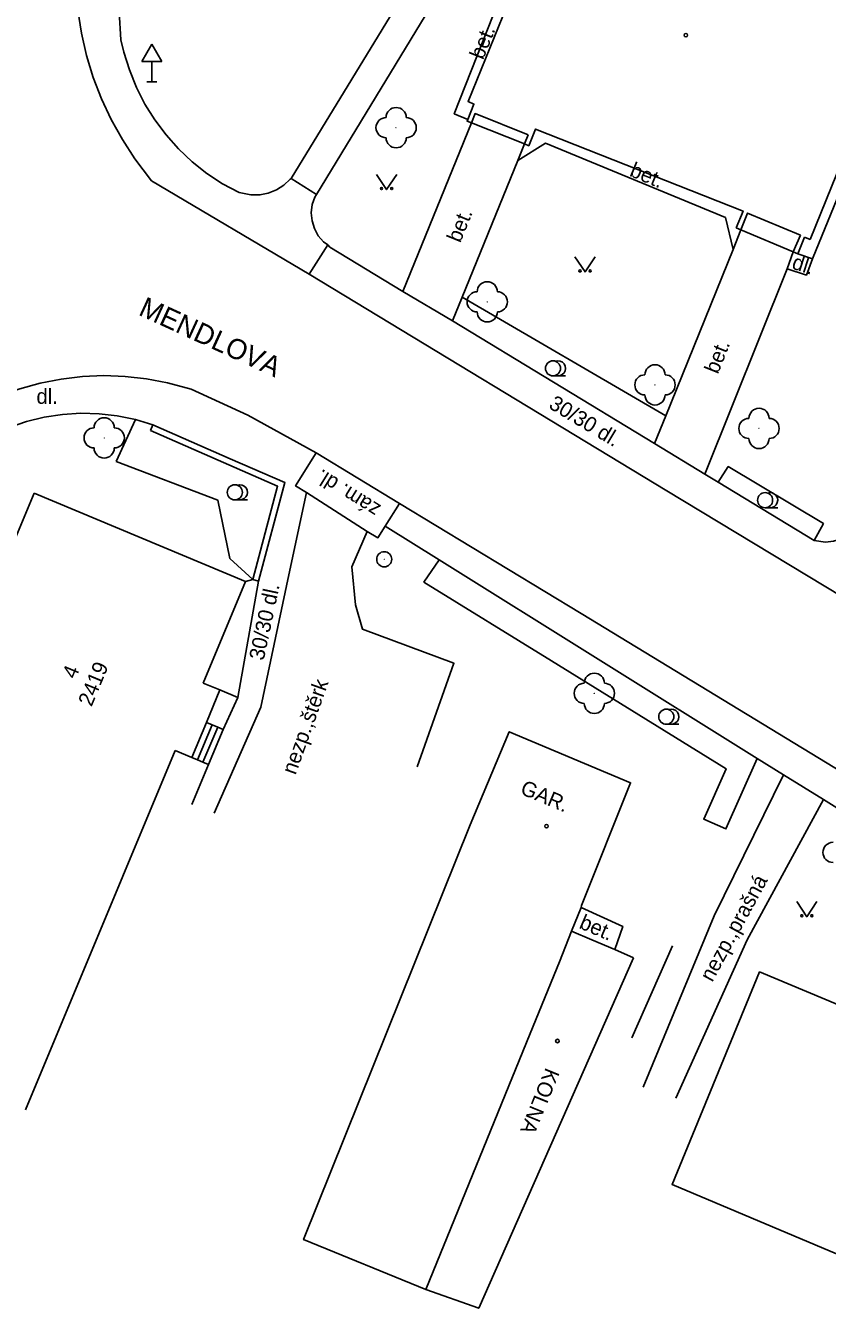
# Model space of a CAD drawing. Extents: x -584400 to -581602, y -1210894 to -1208793.
# Drawn here: x -582560.6 to -582520.8, y -1210011 to -1209947.1 of the extents above; entities that cross this region are included whole.
import ezdxf

# ---------------------------------------------------------------- set-up
doc = ezdxf.new("R2010")
doc.units = 0
for name, color, linetype in [('BUDOVY_MĚŘ', 7, 'Continuous'), ('MAP_ZN_BP', 7, 'Continuous'), ('NÁZVY_ULIC_TOK_SMĚR', 7, 'Continuous'), ('POMOC_POPIS', 7, 'Continuous'), ('ROZHRANÍ_PLOCH', 7, 'Continuous'), ('ZELEŇ', 7, 'Continuous'), ('ZN_BUDOV', 7, 'Continuous'), ('ZN_DOPLŇKOVÉ', 7, 'Continuous'), ('ZN_KULTUR', 7, 'Continuous'), ('Č_POPIS_EVID', 7, 'Continuous')]:
    doc.layers.add(name, color=color, linetype=linetype)

msp = doc.modelspace()

# ---------------------------------------------------------------- linework, layer by layer
at = {"layer": 'BUDOVY_MĚŘ'}
for points in [[(-582526.81, -1209942.69), (-582534.13, -1209939.75), (-582538.65, -1209950.89), (-582538.36, -1209951.01), (-582538.67, -1209951.78), (-582538.7, -1209951.85), (-582538.48, -1209951.94)], [(-582517.17, -1209946.58), (-582521.68, -1209957.72)], [(-582535.67, -1209952.53), (-582538.3, -1209951.48), (-582538.48, -1209951.94)], [(-582538.48, -1209951.94), (-582535.86, -1209952.99)], [(-582535.86, -1209952.99), (-582535.64, -1209953.08), (-582535.31, -1209952.25), (-582525.01, -1209956.32), (-582525.36, -1209957.15)], [(-582535.67, -1209952.53), (-582535.86, -1209952.99)], [(-582522.17, -1209957.51), (-582524.79, -1209956.42), (-582525.13, -1209957.25)], [(-582525.13, -1209957.25), (-582525.36, -1209957.15)], [(-582522.52, -1209958.34), (-582525.13, -1209957.25)], [(-582522.17, -1209957.51), (-582522.52, -1209958.34)], [(-582521.96, -1209957.61), (-582522.3, -1209958.44), (-582522.52, -1209958.34)], [(-582521.96, -1209957.61), (-582521.68, -1209957.72)], [(-582566.49, -1209998.43), (-582571.11, -1209996.5), (-582560.17, -1209970.31)], [(-582560.17, -1209970.31), (-582549.69, -1209974.69)], [(-582549.69, -1209974.69), (-582551.79, -1209979.73)], [(-582550.96, -1209980.07), (-582551.79, -1209979.73)], [(-582551.63, -1209981.69), (-582550.96, -1209980.07)], [(-582552.35, -1209983.42), (-582551.63, -1209981.69)], [(-582533.02, -1209990.77), (-582530.59, -1209984.68), (-582536.61, -1209982.15), (-582538.55, -1209986.76)], [(-582555.78, -1209989.31), (-582553.18, -1209983.08)], [(-582553.18, -1209983.08), (-582552.35, -1209983.42)], [(-582538.55, -1209986.76), (-582546.81, -1210007.34), (-582540.74, -1210009.81)], [(-582555.78, -1209989.31), (-582560.6, -1210000.9)], [(-582533.02, -1209990.77), (-582533.05, -1209990.86), (-582533.52, -1209992.04), (-582534.12, -1209993.56)], [(-582530.44, -1209993.36), (-582531.38, -1209992.95), (-582532.51, -1209992.47)], [(-582530.44, -1209993.36), (-582538.12, -1210010.74), (-582540.74, -1210009.81)], [(-582540.74, -1210009.81), (-582535.58, -1209997.11), (-582534.12, -1209993.56)], [(-582516.94, -1209996.19), (-582517.36, -1209996.01), (-582517.59, -1209995.92), (-582517.91, -1209996.69), (-582524.19, -1209994.06), (-582528.53, -1210004.6), (-582513.29, -1210011.04), (-582508.93, -1210000.46), (-582515.28, -1209997.79), (-582514.95, -1209997.02), (-582515.02, -1209996.99), (-582515.61, -1209996.75)]]:
    msp.add_lwpolyline(points, dxfattribs=at)
at = {"layer": 'MAP_ZN_BP'}
for radius in [0.375, 0.0005]:
    msp.add_circle((-582542.81, -1209973.591), radius, dxfattribs=at)
at = {"layer": 'ROZHRANÍ_PLOCH'}
for points in [[(-582547.43, -1209954.7), (-582534.07, -1209932.81)], [(-582555.87, -1209947.83), (-582555.95, -1209946.44), (-582555.95, -1209945.04), (-582555.87, -1209943.65), (-582555.71, -1209942.26), (-582555.47, -1209940.88), (-582555.16, -1209939.52), (-582554.63, -1209937.77)], [(-582557.01, -1209938.54), (-582557.39, -1209939.61), (-582557.69, -1209940.71), (-582557.91, -1209941.83), (-582558.06, -1209942.96), (-582558.12, -1209944.09), (-582558.1, -1209945.23), (-582558.01, -1209946.36), (-582557.83, -1209947.49), (-582557.58, -1209948.6), (-582557.24, -1209949.69), (-582556.84, -1209950.75), (-582556.36, -1209951.78), (-582555.8, -1209952.77), (-582555.18, -1209953.73), (-582554.36, -1209954.81)], [(-582536.85, -1209945.16), (-582539.3, -1209944.17), (-582546.17, -1209955.49)], [(-582538.67, -1209951.78), (-582539.34, -1209951.49), (-582536.85, -1209945.16)], [(-582516.48, -1209946.23), (-582521.56, -1209958.68)], [(-582550.01, -1209955.4), (-582550.83, -1209954.96), (-582551.61, -1209954.45), (-582552.33, -1209953.87), (-582553.01, -1209953.23), (-582553.63, -1209952.54), (-582554.19, -1209951.8), (-582554.68, -1209951.01), (-582555.1, -1209950.18), (-582555.45, -1209949.32), (-582555.73, -1209948.43), (-582555.87, -1209947.83)], [(-582538.48, -1209951.94), (-582541.89, -1209960.31)], [(-582536.19, -1209953.81), (-582534.81, -1209952.95), (-582525.89, -1209956.64), (-582525.51, -1209958.22)], [(-582536.19, -1209953.81), (-582535.86, -1209952.99)], [(-582539.42, -1209961.76), (-582538.94, -1209960.59), (-582536.19, -1209953.81)], [(-582554.36, -1209954.81), (-582546.53, -1209959.45)], [(-582547.47, -1209954.73), (-582547.79, -1209955.03), (-582548.15, -1209955.26), (-582548.56, -1209955.43), (-582548.98, -1209955.52), (-582549.42, -1209955.52), (-582550.01, -1209955.4)], [(-582547.47, -1209954.73), (-582547.43, -1209954.7)], [(-582547.43, -1209954.7), (-582546.17, -1209955.49)], [(-582546.17, -1209955.49), (-582546.26, -1209955.62), (-582546.38, -1209956), (-582546.43, -1209956.4), (-582546.39, -1209956.8), (-582546.27, -1209957.19), (-582546.08, -1209957.54), (-582545.82, -1209957.85), (-582545.61, -1209958)], [(-582525.51, -1209958.22), (-582525.13, -1209957.25)], [(-582545.61, -1209958), (-582546.53, -1209959.45)], [(-582545.61, -1209958), (-582545.51, -1209958.11)], [(-582541.89, -1209960.31), (-582545.51, -1209958.11)], [(-582529.41, -1209967.85), (-582528.85, -1209966.47), (-582525.51, -1209958.22)], [(-582522.52, -1209958.34), (-582522.83, -1209959.18)], [(-582522.3, -1209958.44), (-582521.56, -1209958.68)], [(-582521.56, -1209958.68), (-582521.87, -1209959.49), (-582522.83, -1209959.18)], [(-582546.53, -1209959.45), (-582528.79, -1209970.19), (-582488.65, -1209994.44), (-582474.47, -1210003.08)], [(-582522.83, -1209959.18), (-582526.91, -1209969.37)], [(-582541.89, -1209960.31), (-582539.42, -1209961.76)], [(-582529.41, -1209967.85), (-582539.42, -1209961.76)], [(-582513.16, -1209961.71), (-582519.21, -1209971.8), (-582519.47, -1209972.12), (-582519.78, -1209972.38), (-582520.14, -1209972.57), (-582520.52, -1209972.69), (-582520.93, -1209972.74), (-582521.49, -1209972.66), (-582526.25, -1209969.76), (-582526.91, -1209969.37)], [(-582569.41, -1209972.59), (-582568.93, -1209971.65), (-582568.37, -1209970.74), (-582567.75, -1209969.88), (-582567.07, -1209969.07), (-582566.33, -1209968.32), (-582565.53, -1209967.62), (-582564.68, -1209966.98), (-582563.79, -1209966.41), (-582562.86, -1209965.91), (-582561.89, -1209965.48), (-582560.89, -1209965.13), (-582559.87, -1209964.85), (-582558.83, -1209964.65), (-582557.77, -1209964.53), (-582556.72, -1209964.48), (-582555.66, -1209964.52), (-582554.6, -1209964.64), (-582553.56, -1209964.83), (-582552.39, -1209965.16)], [(-582549.58, -1209966.45), (-582552.39, -1209965.16)], [(-582555.15, -1209966.66), (-582556.05, -1209966.48), (-582556.95, -1209966.37), (-582557.86, -1209966.35), (-582558.77, -1209966.41), (-582559.67, -1209966.54), (-582560.56, -1209966.76), (-582561.42, -1209967.05), (-582562.26, -1209967.41), (-582563.06, -1209967.85), (-582563.82, -1209968.36), (-582564.53, -1209968.93), (-582565.19, -1209969.56), (-582565.79, -1209970.24), (-582566.33, -1209970.98), (-582566.66, -1209971.51)], [(-582554.28, -1209966.92), (-582555.15, -1209966.66)], [(-582549.58, -1209966.45), (-582546.19, -1209968.31)], [(-582529.41, -1209967.85), (-582526.91, -1209969.37)], [(-582546.19, -1209968.31), (-582547.21, -1209969.95), (-582546.67, -1209970.28)], [(-582546.19, -1209968.31), (-582542.05, -1209970.82)], [(-582546.67, -1209970.28), (-582547.54, -1209974.36)], [(-582546.67, -1209970.28), (-582543.65, -1209972.22)], [(-582542.05, -1209970.82), (-582542.76, -1209971.94)], [(-582533.05, -1209976.28), (-582542.05, -1209970.82)], [(-582543.65, -1209972.22), (-582544.42, -1209973.96), (-582544.24, -1209975.85), (-582543.88, -1209977.06), (-582539.35, -1209978.75), (-582541.18, -1209983.88)], [(-582543.65, -1209972.22), (-582543.12, -1209972.52), (-582542.76, -1209971.94)], [(-582523, -1209984.28), (-582524.31, -1209983.47), (-582540.09, -1209973.62), (-582542.76, -1209971.94)], [(-582547.54, -1209974.36), (-582548.93, -1209980.92), (-582551.25, -1209986.18)], [(-582549.04, -1209974.67), (-582550.07, -1209980.44)], [(-582549.33, -1209974.59), (-582549.69, -1209974.69)], [(-582533.05, -1209976.28), (-582505.59, -1209992.98), (-582479.86, -1210008.62)], [(-582550.07, -1209980.44), (-582550.96, -1209980.07)], [(-582550.07, -1209980.44), (-582550.8, -1209982.03)], [(-582551.52, -1209983.77), (-582552.35, -1209985.76)], [(-582523, -1209984.28), (-582526.44, -1209991.28), (-582529.96, -1209999.78)], [(-582523, -1209984.28), (-582521.03, -1209985.5)], [(-582528.34, -1210000.32), (-582524.81, -1209992.46), (-582521.03, -1209985.5)], [(-582516.28, -1209994.6), (-582514.24, -1209989.75), (-582521.03, -1209985.5)], [(-582533.05, -1209990.86), (-582530.98, -1209991.8), (-582531.38, -1209992.95)]]:
    msp.add_lwpolyline(points, dxfattribs=at)
at = {"layer": 'ZELEŇ'}
for points in [[(-582538.94, -1209960.59), (-582528.85, -1209966.47)], [(-582556.11, -1209968.74), (-582555.15, -1209966.66)], [(-582556.11, -1209968.74), (-582551.06, -1209970.66), (-582550.47, -1209973.55)], [(-582521.49, -1209972.66), (-582521.03, -1209971.82), (-582525.75, -1209968.99), (-582526.25, -1209969.76)], [(-582550.47, -1209973.55), (-582549.33, -1209974.59)], [(-582540.09, -1209973.62), (-582540.84, -1209974.72), (-582534.52, -1209978.63)], [(-582524.31, -1209983.47), (-582525.86, -1209986.97), (-582526.96, -1209986.48), (-582525.85, -1209983.99), (-582534.52, -1209978.63)]]:
    msp.add_lwpolyline(points, dxfattribs=at)
for centre in [(-582542.22, -1209952.18), (-582537.7, -1209960.82), (-582529.38, -1209964.94), (-582524.22, -1209967.1), (-582556.7, -1209967.57), (-582532.39, -1209980.24)]:
    msp.add_circle(centre, 0.0005, dxfattribs=at)
for centre, start, end in [((-582542.22, -1209951.68), 0, 179.99999), ((-582542.72, -1209952.18), 89.99999, 269.99999), ((-582541.72, -1209952.18), 270, 89.99999), ((-582542.22, -1209952.68), 179.99999, 359.99999), ((-582538.2, -1209960.82), 89.99999, 269.99999), ((-582537.7, -1209960.32), 0, 179.99999), ((-582537.2, -1209960.82), 270, 89.99999), ((-582537.7, -1209961.32), 179.99999, 359.99999), ((-582529.38, -1209964.44), 0, 179.99999), ((-582529.88, -1209964.94), 89.99999, 269.99999), ((-582528.88, -1209964.94), 270, 89.99999), ((-582529.38, -1209965.44), 179.99999, 359.99999), ((-582524.22, -1209966.6), 0, 179.99999), ((-582556.7, -1209967.07), 0, 179.99999), ((-582524.72, -1209967.1), 89.99999, 269.99999), ((-582523.72, -1209967.1), 270, 89.99999), ((-582557.2, -1209967.57), 89.99999, 269.99999), ((-582556.2, -1209967.57), 270, 89.99999), ((-582556.7, -1209968.07), 179.99999, 359.99999), ((-582524.22, -1209967.6), 179.99999, 359.99999), ((-582532.39, -1209979.74), 0, 179.99999), ((-582532.89, -1209980.24), 89.99999, 269.99999), ((-582531.89, -1209980.24), 270, 89.99999), ((-582532.39, -1209980.74), 179.99999, 359.99999), ((-582520.55, -1209988.13), 89.99999, 269.99999)]:
    msp.add_arc(centre, 0.5, start, end, dxfattribs=at)
at = {"layer": 'ZN_BUDOV'}
for centre in [(-582527.85, -1209947.59), (-582534.76, -1209986.83), (-582534.22, -1209997.49)]:
    msp.add_circle(centre, 0.0875, dxfattribs=at)
at = {"layer": 'ZN_DOPLŇKOVÉ'}
for p, q in [((-582554.34, -1209948.034), (-582554.84, -1209948.9)), ((-582554.34, -1209948.034), (-582553.84, -1209948.9)), ((-582554.84, -1209948.9), (-582553.84, -1209948.9)), ((-582554.34, -1209949.9), (-582554.34, -1209948.9)), ((-582554.59, -1209949.9), (-582554.09, -1209949.9))]:
    msp.add_line(p, q, dxfattribs=at)
for points in [[(-582554.28, -1209966.92), (-582554.4, -1209967.2)], [(-582549.33, -1209974.59), (-582548.1, -1209969.97), (-582554.4, -1209967.2)], [(-582554.28, -1209966.92), (-582550.45, -1209968.61)], [(-582550.45, -1209968.61), (-582547.74, -1209969.79), (-582549.04, -1209974.67)], [(-582549.33, -1209974.59), (-582549.04, -1209974.67)], [(-582552.07, -1209983.54), (-582551.35, -1209981.8)], [(-582551.8, -1209983.65), (-582551.07, -1209981.92)], [(-582550.8, -1209982.03), (-582551.52, -1209983.77), (-582551.8, -1209983.65)], [(-582551.35, -1209981.8), (-582551.63, -1209981.69)], [(-582551.07, -1209981.92), (-582551.35, -1209981.8)], [(-582550.8, -1209982.03), (-582551.07, -1209981.92)], [(-582552.07, -1209983.54), (-582552.35, -1209983.42)], [(-582551.8, -1209983.65), (-582552.07, -1209983.54)], [(-582532.51, -1209992.47), (-582533.52, -1209992.04)], [(-582528.51, -1209992.76), (-582530.53, -1209997.33)]]:
    msp.add_lwpolyline(points, dxfattribs=at)
at = {"layer": 'ZN_KULTUR'}
for p, q in [((-582534.44, -1209964.495), (-582533.815, -1209964.495)), ((-582550.22, -1209970.645), (-582549.595, -1209970.645)), ((-582523.92, -1209971.035), (-582523.295, -1209971.035)), ((-582528.82, -1209981.775), (-582528.195, -1209981.775))]:
    msp.add_line(p, q, dxfattribs=at)
for points in [[(-582543.19, -1209954.5), (-582542.69, -1209955.25), (-582542.19, -1209954.5)], [(-582533.35, -1209958.59), (-582532.85, -1209959.34), (-582532.35, -1209958.59)], [(-582522.35, -1209990.57), (-582521.85, -1209991.32), (-582521.35, -1209990.57)]]:
    msp.add_lwpolyline(points, dxfattribs=at)
for centre, radius in [((-582542.94, -1209955.2), 0.05), ((-582542.44, -1209955.2), 0.05), ((-582533.1, -1209959.29), 0.05), ((-582532.6, -1209959.29), 0.05), ((-582534.44, -1209964.12), 0.375), ((-582550.22, -1209970.27), 0.375), ((-582523.92, -1209970.66), 0.375), ((-582528.82, -1209981.4), 0.375), ((-582522.1, -1209991.27), 0.05), ((-582521.6, -1209991.27), 0.05)]:
    msp.add_circle(centre, radius, dxfattribs=at)
for centre in [(-582534.19, -1209964.12), (-582549.97, -1209970.27), (-582523.67, -1209970.66), (-582528.57, -1209981.4)]:
    msp.add_arc(centre, 0.375, 249.49437, 109.04743, dxfattribs=at)

# ---------------------------------------------------------------- texts
at = {"layer": 'NÁZVY_ULIC_TOK_SMĚR'}
msp.add_text('MENDLOVA', height=1, rotation=335.34137, dxfattribs=at).set_placement((-582555.05, -1209961.45))
at = {"layer": 'POMOC_POPIS'}
for s, rotation, p in [('bet.', 67.91538, (-582537.91, -1209948.85)), ('bet.', 337.52623, (-582530.69, -1209954.56)), ('bet.', 67.90633, (-582539.04, -1209957.93)), ('dl.', 342.10387, (-582522.64, -1209959.16)), ('bet.', 68.2972, (-582526.26, -1209964.44)), ('30/30 dl.', 328.97369, (-582534.7, -1209966.06)), ('zám. dl.', 148.02829, (-582542.93, -1209970.94)), ('30/30 dl.', 78.00826, (-582548.79, -1209978.64)), ('nezp.,štěrk', 70.36741, (-582547.21, -1209984.32)), (' GAR. ', 337.21614, (-582536.37, -1209985.1)), ('nezp.,prašná', 61.49344, (-582526.54, -1209994.6)), ('bet.', 336.93849, (-582533.19, -1209991.87)), ('KOLNA', 247.7662, (-582534.79, -1209998.77))]:
    msp.add_text(s, height=0.75, rotation=rotation, dxfattribs=at).set_placement(p)
msp.add_text('dl.', height=0.75, dxfattribs=at).set_placement((-582560.06, -1209965.88))
at = {"layer": 'Č_POPIS_EVID'}
for s, p in [('4', (-582558.12, -1209979.57)), ('2419', (-582557.33, -1209980.94))]:
    msp.add_text(s, height=0.75, rotation=67.35898, dxfattribs=at).set_placement(p)

doc.saveas('drawing.dxf')
